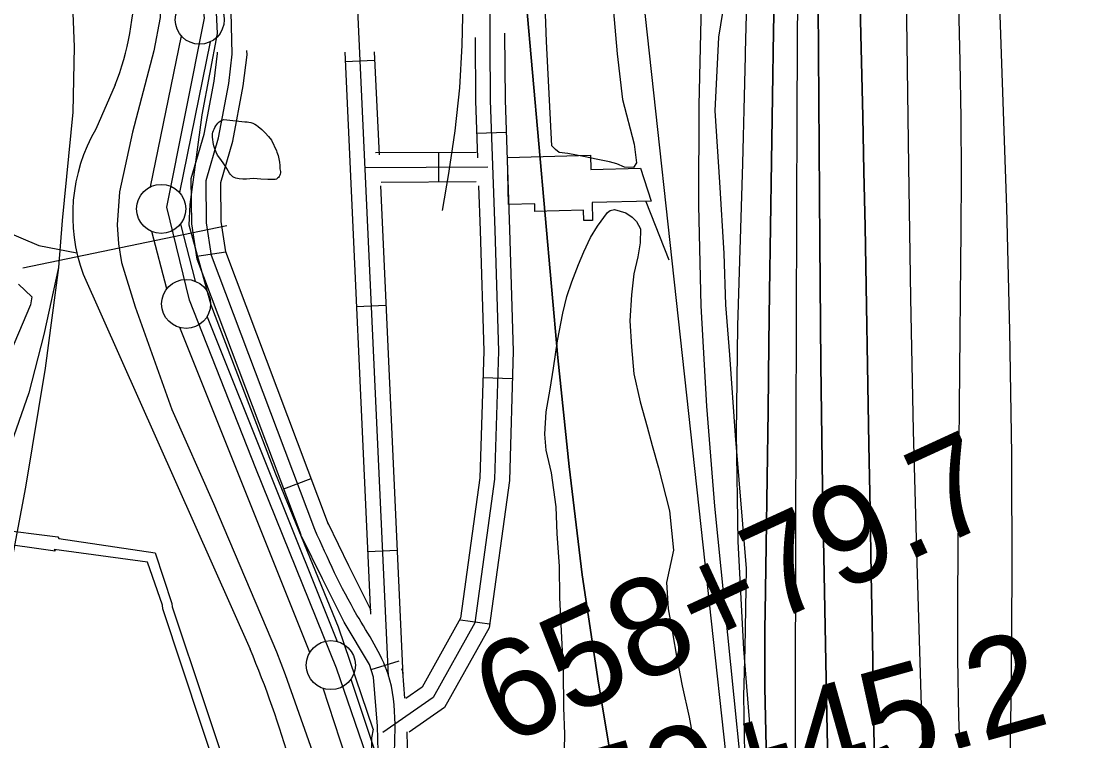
# Model space of a CAD drawing. Extents: x 3651524 to 3689615, y 505651 to 531377.
# Drawn here: x 3657229 to 3658310, y 519476 to 520209 of the extents above; entities that cross this region are included whole.
import ezdxf

# ---------------------------------------------------------------- set-up
doc = ezdxf.new("R2010")
doc.units = 0
for name, color, linetype in [('V-CHAN-DOCK', 7, 'Continuous'), ('V-FLOD-BASE', 7, 'Continuous'), ('V-LEVE-TOET', 7, 'Continuous'), ('V-RAIL-TRAK', 7, 'Continuous'), ('V-RIVR-EDGE', 7, 'Continuous'), ('V-ROAD-CNTR', 7, 'Continuous'), ('V-SITE-OTLN', 7, 'Continuous'), ('V-SITE-VEGE', 7, 'Continuous'), ('V-SURV-IDEN', 7, 'Continuous'), ('V-SURV-LINE', 7, 'Continuous'), ('V-TOPO-DPTH', 7, 'Continuous'), ('V-TOPO-MAJR', 7, 'Continuous'), ('V-TOPO-MINR', 7, 'Continuous'), ('V-TOPO-SHOR', 7, 'Continuous'), ('V-TOPO-WATR', 7, 'Continuous'), ('V-UTIL-LINE', 7, 'Continuous')]:
    doc.layers.add(name, color=color, linetype=linetype)

msp = doc.modelspace()

# ---------------------------------------------------------------- linework, layer by layer
at = {"layer": 'V-CHAN-DOCK'}
msp.add_lwpolyline([(3657724.184, 520070.372), (3657808.992, 520072.431), (3657809.34, 520058.05), (3657859.774, 520059.446), (3657870.663, 520025.632), (3657810.413, 520024.417), (3657810.857, 520006.082), (3657802.098, 520005.869), (3657801.84, 520016.455), (3657752.311, 520015.252), (3657752.121, 520023.111), (3657725.347, 520022.461), (3657724.184, 520070.372)], dxfattribs=at)
at = {"layer": 'V-FLOD-BASE'}
msp.add_lwpolyline([(3657584.385, 519450.105), (3657550.192, 519549.887), (3657468.041, 519753.256), (3657400.342, 519924.757), (3657377.124, 520019.606), (3657415.694, 520212.147), (3657393.948, 520390.344), (3657358.053, 520617.393), (3657326.102, 520821.849), (3657319.309, 520862.275), (3657308.721, 521023.282), (3657309.476, 521032.043)], dxfattribs=at)
at = {"layer": 'V-LEVE-TOET'}
for points in [[(3657282.979, 520848.555), (3657300.539, 520739.603), (3657328.955, 520576.726), (3657351.829, 520400.958), (3657370.449, 520251.837), (3657370.351, 520212.868), (3657363.842, 520178.738), (3657342.304, 520095.866), (3657328.834, 520035.286), (3657326.468, 520001.672), (3657327.896, 519982.163), (3657331.103, 519963.213), (3657345.066, 519918.091), (3657382.188, 519813.516), (3657424.779, 519717.703), (3657488.83, 519566.595), (3657497.868, 519543.408), (3657533.28, 519442.406), (3657551.271, 519391.311)], [(3657587.595, 519487.643), (3657552.232, 519591.597), (3657488.265, 519747.425), (3657422.229, 519919.822), (3657400.047, 520001.105), (3657401.014, 520022.345), (3657413.255, 520113.649), (3657428.891, 520196.625), (3657426.702, 520239.766), (3657411.702, 520359.894), (3657390.458, 520494.3), (3657370.089, 520644.634), (3657349.865, 520803.233)], [(3657587.595, 519487.643), (3657585.86, 519478.982), (3657585.477, 519457.254), (3657592.778, 519445.667), (3657604.052, 519435.193), (3657616.992, 519429.432), (3657630.74, 519424.845), (3657650.722, 519418.035)]]:
    msp.add_lwpolyline(points, dxfattribs=at)
at = {"layer": 'V-RAIL-TRAK'}
for points in [[(3657214.56, 520771.765), (3657229.676, 520658.132), (3657252.8, 520496.53), (3657273.728, 520344.415), (3657279.922, 520260.462), (3657282.686, 520183.066), (3657281.509, 520116.364), (3657270.703, 520006.143), (3657266.718, 519958.156), (3657253.099, 519855.66), (3657233.241, 519734.377), (3657211.096, 519617.269)], [(3657266.718, 519958.156), (3657251.932, 519889.925), (3657236.713, 519830.56), (3657216.19, 519771.876), (3657197.121, 519728.52), (3657171.525, 519683.507), (3657141.104, 519632.678), (3657099.313, 519573.19), (3657080.463, 519542.23), (3657055.459, 519497.207), (3657015.621, 519414.658), (3656987.836, 519358.805)]]:
    msp.add_lwpolyline(points, dxfattribs=at)
at = {"layer": 'V-RIVR-EDGE'}
msp.add_lwpolyline([(3657947.812, 520245.618), (3657939.277, 520192.81), (3657935.489, 520117.779), (3657940.112, 520045.128), (3657944.735, 519972.477), (3657946.407, 519920.245), (3657950.483, 519869.207), (3657956.283, 519786.948), (3657967.354, 519651.246), (3657965.953, 519570.206), (3657964.632, 519521.583), (3657966.238, 519442.936), (3657970.228, 519357.079), (3657969.551, 519325.864), (3657963.469, 519294.062), (3657953.825, 519278.477), (3657953.772, 519256.865), (3657947.668, 519216.058), (3657951.102, 519148.213), (3657958.763, 519090.563), (3657988.648, 519037.06)], dxfattribs=at)
at = {"layer": 'V-ROAD-CNTR'}
for p, q in [((3657588.96, 520169.19), (3657558.992, 520167.813)), ((3657722.944, 520095.682), (3657692.963, 520094.612)), ((3657654.444, 520045.202), (3657654.289, 520075.202)), ((3657407.653, 519969.627), (3657437.326, 519974.047)), ((3657600.44, 519919.454), (3657570.472, 519918.077)), ((3657729.252, 519844.828), (3657699.265, 519845.72)), ((3657496.334, 519732.539), (3657524.404, 519743.123)), ((3657611.92, 519669.719), (3657581.951, 519668.341)), ((3657706.007, 519594.649), (3657676.287, 519598.739)), ((3657585.443, 519548.369), (3657614.031, 519557.464))]:
    msp.add_line(p, q, dxfattribs=at)
for points in [[(3657525.761, 521217.392), (3657602.79, 519541.672)], [(3657528.011, 519691.047), (3657422.726, 519970.25), (3657417.743, 520003.703), (3657417.126, 520046.672), (3657429.712, 520090.361), (3657440.258, 520145.555), (3657443.938, 520175.441), (3657442.27, 520233.256), (3657438.847, 520269.516), (3657376.751, 520649.38), (3657370.353, 520790.535), (3657362.637, 520921.726), (3657364.767, 520981.322)], [(3657702.216, 520895.11), (3657706.769, 520128.333), (3657711.485, 519996.214), (3657715.08, 519872.876), (3657711.198, 519742.398), (3657691.043, 519595.941), (3657648.673, 519520.111), (3657597.244, 519484.21)], [(3655663.664, 520582.265), (3655873.191, 520502.116), (3657207.697, 519997.194), (3657246.835, 519980.597), (3657285.567, 519973.192)], [(3657721.361, 520197.028), (3657721.767, 520128.645), (3657726.477, 519996.7), (3657730.087, 519872.871), (3657726.167, 519741.149), (3657705.517, 519591.094), (3657660.086, 519509.785), (3657624.243, 519484.764)], [(3657691.388, 520192.576), (3657691.771, 520128.021), (3657693.852, 520069.732)], [(3657513.976, 519685.754), (3657408.126, 519966.456), (3657402.759, 520002.485), (3657402.096, 520048.684), (3657415.108, 520093.852), (3657425.431, 520147.882), (3657428.911, 520176.145), (3657428.868, 520177.65)], [(3657542.046, 519696.34), (3657437.326, 519974.044), (3657432.727, 520004.921), (3657432.156, 520044.66), (3657444.316, 520086.87), (3657455.085, 520143.228), (3657458.965, 520174.737), (3657458.835, 520179.229)], [(3657558.541, 520177.636), (3657584.874, 519604.77)], [(3657588.562, 520177.854), (3657593.391, 520072.803)], [(3657324.562, 520144.147), (3657304.856, 520099.116)], [(3657692.47, 520075.399), (3657589.79, 520074.869)], [(3657704.366, 520060.46), (3657578.448, 520059.81)], [(3657594.842, 520041.231), (3657617.774, 519542.361)], [(3657692.463, 520045.398), (3657595.487, 520044.898)], [(3657694.865, 520041.347), (3657696.493, 519995.728), (3657700.073, 519872.881), (3657696.229, 519743.647), (3657676.569, 519600.788), (3657637.26, 519530.437), (3657620.639, 519518.834)], [(3657292.017, 519951.37), (3657462.109, 519569.231)], [(3657585.37, 519609.068), (3657584.055, 519611.251), (3657562.74, 519654.079), (3657541.492, 519697.625)], [(3657480.018, 518918.955), (3657524.958, 518945.757), (3657593.364, 518986.098), (3657624.471, 519004.019), (3657653.72, 519021.557), (3657653.187, 519021.015), (3657652.349, 519018.663), (3657652.241, 519021.024), (3657644.562, 519043.487), (3657628.552, 519089.334), (3657620.544, 519113.191), (3657614.932, 519138.265), (3657605.146, 519217.21), (3657599.313, 519295.959), (3657596.191, 519367.6), (3657593.118, 519439.17), (3657591.977, 519490.924), (3657587.877, 519540.717), (3657583.801, 519553.531), (3657557.735, 519596.805), (3657535.83, 519640.817), (3657514.53, 519684.469)], [(3657619.732, 519519.413), (3657617.497, 519546.569), (3657616.687, 519549.114)], [(3657493.646, 518892.153), (3657540.26, 518919.953), (3657608.472, 518960.18), (3657639.673, 518978.155), (3657672.426, 518997.793), (3657679.223, 519004.703), (3657682.587, 519014.145), (3657682.015, 519026.674), (3657672.918, 519053.285), (3657656.934, 519099.054), (3657649.48, 519121.261), (3657644.526, 519143.399), (3657635.01, 519220.166), (3657629.265, 519297.721), (3657626.163, 519368.896), (3657623.104, 519440.144), (3657622.114, 519485.028)]]:
    msp.add_lwpolyline(points, dxfattribs=at)
for centre, radius, start, end in [((3657067.264, 520245.951), 276.706, 338.412978, 1.013261), ((3657455.614, 520011.584), 174.327, 149.860047, 200.206647), ((3656495.149, 519163.936), 1048.464, 9.059301, 22.740676)]:
    msp.add_arc(centre, radius, start, end, dxfattribs=at)
msp.add_spline([(3657080.685, 518553.311), (3657159.511, 518593.99), (3657265.469, 518696.484), (3657336.509, 518755.64), (3657464.471, 518892.218), (3657600.918, 518973.139), (3657663.073, 519009.675), (3657658.74, 519048.386), (3657629.729, 519140.832), (3657614.289, 519296.84), (3657608.111, 519439.657), (3657602.687, 519543.643), (3657570.895, 519604.028), (3657528.011, 519691.047)], degree=3, dxfattribs=at)
at = {"layer": 'V-SITE-OTLN'}
msp.add_lwpolyline([(3657226.108, 519941.049), (3657239.73, 519928.346), (3657238.198, 519920.066), (3657108.16, 519613.574)], dxfattribs=at)
at = {"layer": 'V-SITE-VEGE'}
for points in [[(3657831.944, 520222.27), (3657835.974, 520175.818), (3657841.622, 520129.34), (3657853.222, 520083.836), (3657855.586, 520064.918), (3657852.804, 520060.114), (3657843.64, 520060.276), (3657835.612, 520063.655), (3657828.099, 520065.942), (3657816.276, 520068.31), (3657801.768, 520071.261), (3657785.642, 520074.243), (3657777.037, 520075.474), (3657773.309, 520078.235), (3657769.602, 520082.077), (3657763.932, 520188.417), (3657758.492, 520338.433)], [(3657782.167, 519450.349), (3657782.736, 519482.697), (3657781.598, 519509.681), (3657781.178, 519546.899), (3657777.649, 519621.92), (3657777.133, 519653.75), (3657775.019, 519686.684), (3657773.887, 519714.207), (3657769.107, 519748.806), (3657763.585, 519772.093), (3657762.25, 519788.295), (3657763.733, 519810.919), (3657767.915, 519834.033), (3657770.991, 519855.551), (3657775.261, 519883.519), (3657780.608, 519911.468), (3657784.688, 519928.653), (3657789.804, 519943.663), (3657796.591, 519961.341), (3657802.213, 519974.182), (3657808.936, 519988.626), (3657816.156, 520000.361), (3657826.107, 520014.206), (3657828.839, 520016.315), (3657833.172, 520017.317), (3657844.975, 520013.872), (3657851.369, 520009.446), (3657855.606, 520005.058), (3657859.784, 519997.433)], [(3657859.784, 519997.433), (3657859.538, 519983.414), (3657857.124, 519968.898), (3657853.044, 519951.711), (3657850.509, 519930.187), (3657848.962, 519903.788), (3657850.652, 519877.336), (3657852.862, 519849.79), (3657859.366, 519821.092), (3657866.465, 519795.621), (3657871.523, 519776.656), (3657878.132, 519753.891), (3657889.222, 519710.01), (3657893.367, 519670.031), (3657886.318, 519637.259), (3657887.997, 519610.265), (3657892.421, 519585.92), (3657896.816, 519559.955), (3657902.249, 519531.816), (3657909.235, 519499.875), (3657915.654, 519466.327)]]:
    msp.add_lwpolyline(points, dxfattribs=at)
at = {"layer": 'V-SURV-LINE'}
for points in [[(3657360.712, 520040.406), (3657392.033, 520194.036)], [(3657421.425, 520188.026), (3657390.104, 520034.396)], [(3657390.991, 520002.302), (3657406.251, 519944.092)], [(3657377.23, 519936.488), (3657361.97, 519994.699)], [(3657418.162, 519908.01), (3657550.82, 519577.131)], [(3657522.983, 519565.947), (3657390.325, 519896.826)], [(3657564.846, 519538.69), (3657588.038, 519468.334)], [(3657559.54, 519458.961), (3657536.348, 519529.317)]]:
    msp.add_lwpolyline(points, dxfattribs=at)
for centre in [(3657410.721, 520210.611), (3657371.416, 520017.82), (3657396.805, 519920.971), (3657544.34, 519552.986)]:
    msp.add_circle(centre, 25, dxfattribs=at)
at = {"layer": 'V-TOPO-DPTH'}
for points in [[(3658034.348, 520841.276), (3658039.068, 520460.062), (3658039.304, 520439.045), (3658039.506, 520418.029), (3658039.658, 520397.012), (3658039.778, 520375.994), (3658039.913, 520345.856), (3658039.942, 520339.908), (3658039.974, 520333.959), (3658040.011, 520328.01), (3658040.052, 520322.062), (3658042.469, 519984.086), (3658043.659, 519859.422), (3658045.248, 519734.764), (3658047.434, 519610.115), (3658050.019, 519485.472), (3658054.282, 519301.199), (3658055.899, 519268.795), (3658058.661, 519236.519), (3658063.142, 519204.437), (3658068.768, 519172.483), (3658082.536, 519104.913), (3658096.735, 519039.476)], [(3658096.735, 519039.476), (3658082.536, 519104.913), (3658068.768, 519172.483), (3658063.142, 519204.437), (3658058.661, 519236.519), (3658055.899, 519268.795), (3658054.282, 519301.199), (3658050.019, 519485.472), (3658047.434, 519610.115), (3658045.248, 519734.764), (3658043.659, 519859.422), (3658042.469, 519984.086), (3658040.052, 520322.062), (3658040.011, 520328.01), (3658039.974, 520333.959), (3658039.942, 520339.908), (3658039.913, 520345.856), (3658039.778, 520375.994), (3658039.658, 520397.012), (3658039.506, 520418.029), (3658039.304, 520439.045), (3658039.068, 520460.062), (3658034.348, 520841.276)], [(3658111.227, 520820.21), (3658114.863, 520684.702), (3658116.602, 520626.935), (3658118.592, 520569.177), (3658120.958, 520511.434), (3658123.576, 520453.7), (3658125.43, 520415.584), (3658127.103, 520376.909), (3658128.501, 520338.225), (3658129.486, 520299.529), (3658130.195, 520260.824), (3658132.781, 520061.642), (3658134.951, 519926.826), (3658137.677, 519792.023), (3658141.24, 519657.239), (3658145.36, 519522.468), (3658152.251, 519317.868), (3658153.831, 519285.448), (3658156.059, 519253.082), (3658159.259, 519220.798), (3658163.106, 519188.568), (3658166.222, 519165.426), (3658172.528, 519121.735), (3658179.384, 519078.136)], [(3658111.227, 520820.21), (3658114.863, 520684.702), (3658116.602, 520626.935), (3658118.592, 520569.177), (3658120.958, 520511.434), (3658123.576, 520453.7), (3658125.43, 520415.584), (3658127.103, 520376.909), (3658128.501, 520338.225), (3658129.486, 520299.529), (3658130.195, 520260.824), (3658132.781, 520061.642), (3658134.951, 519926.826), (3658137.677, 519792.023), (3658141.24, 519657.239), (3658145.36, 519522.468), (3658152.251, 519317.868), (3658153.831, 519285.448), (3658156.059, 519253.082), (3658159.259, 519220.798), (3658163.106, 519188.568), (3658166.222, 519165.426), (3658172.528, 519121.735), (3658179.384, 519078.136)], [(3657989.555, 518864.662), (3657890.615, 519160.019), (3657883.487, 519182.918), (3657877.024, 519205.988), (3657871.556, 519229.314), (3657866.753, 519252.811), (3657835.421, 519424.838), (3657816.968, 519534.682), (3657800.533, 519644.799), (3657787.124, 519755.325), (3657775.733, 519866.125), (3657736.904, 520302.584)], [(3657923.264, 520300.266), (3657919.382, 520123.535), (3657919.009, 520021.185), (3657921.131, 519918.934), (3657926.994, 519816.828), (3657935.351, 519714.82), (3657980.898, 519261.135), (3657983.269, 519242.723), (3657986.318, 519224.444), (3657990.385, 519206.365), (3657995.13, 519188.417), (3658238.521, 518362.204)], [(3657923.264, 520300.266), (3657919.382, 520123.535), (3657919.009, 520021.185), (3657921.131, 519918.934), (3657926.994, 519816.828), (3657935.351, 519714.82), (3657980.898, 519261.135), (3657983.269, 519242.723), (3657986.318, 519224.444), (3657990.385, 519206.365), (3657995.13, 519188.417), (3658238.521, 518362.204)], [(3658072.815, 519001.228), (3658011.684, 519215.072), (3658010.006, 519221.609), (3658008.567, 519228.19), (3658007.488, 519234.841), (3658006.649, 519241.536), (3657996.156, 519348.729), (3657991.29, 519409.098), (3657987.808, 519469.522), (3657986.401, 519530.03), (3657986.376, 519590.595), (3657986.642, 519606.445), (3657987.743, 519674.978), (3657988.782, 519743.511), (3657989.726, 519812.045), (3657990.608, 519880.581), (3657991.248, 519933.084), (3657992.129, 519999.564), (3657993.106, 520066.043), (3657994.225, 520132.52), (3657995.44, 520198.995), (3657996.969, 520278.053)], [(3658072.815, 519001.228), (3658011.684, 519215.072), (3658010.006, 519221.609), (3658008.567, 519228.19), (3658007.488, 519234.841), (3658006.649, 519241.536), (3657996.156, 519348.729), (3657991.29, 519409.098), (3657987.808, 519469.522), (3657986.401, 519530.03), (3657986.376, 519590.595), (3657986.642, 519606.445), (3657987.743, 519674.978), (3657988.782, 519743.511), (3657989.726, 519812.045), (3657990.608, 519880.581), (3657991.248, 519933.084), (3657992.129, 519999.564), (3657993.106, 520066.043), (3657994.225, 520132.52), (3657995.44, 520198.995), (3657996.969, 520278.053)], [(3658083.457, 520223.869), (3658084.906, 520167.851), (3658086.254, 520111.83), (3658087.449, 520055.806), (3658088.544, 519999.78), (3658092.58, 519777.752), (3658093.769, 519711.372), (3658094.935, 519644.991), (3658096.067, 519578.61), (3658097.175, 519512.228), (3658098.251, 519446.737), (3658099.089, 519413.114), (3658100.307, 519379.507), (3658102.094, 519345.926), (3658104.26, 519312.362), (3658108.37, 519256.11), (3658108.871, 519250.699), (3658109.511, 519245.307), (3658110.359, 519239.944), (3658111.345, 519234.599), (3658193.474, 518833.327)], [(3658193.474, 518833.327), (3658111.345, 519234.599), (3658110.359, 519239.944), (3658109.511, 519245.307), (3658108.871, 519250.699), (3658108.37, 519256.11), (3658104.26, 519312.362), (3658102.094, 519345.926), (3658100.307, 519379.507), (3658099.089, 519413.114), (3658098.251, 519446.737), (3658097.175, 519512.228), (3658096.067, 519578.61), (3658094.935, 519644.991), (3658093.769, 519711.372), (3658092.58, 519777.752), (3658088.544, 519999.78), (3658087.449, 520055.806), (3658086.254, 520111.83), (3658084.906, 520167.851), (3658083.457, 520223.869)]]:
    msp.add_lwpolyline(points, dxfattribs=at)
at = {"layer": 'V-TOPO-MAJR'}
msp.add_lwpolyline([(3658183.69, 520225.855), (3658185.214, 520168.066), (3658186.227, 520110.271), (3658186.472, 520052.467), (3658186.206, 519994.659), (3658185.853, 519963.266), (3658185.065, 519889.757), (3658184.331, 519816.247), (3658183.674, 519742.736), (3658183.07, 519669.224), (3658182.69, 519619.725), (3658182.871, 519559.739), (3658183.907, 519499.776), (3658186.226, 519439.85), (3658189.4, 519379.947), (3658195.648, 519281.89), (3658196.496, 519271.052), (3658197.552, 519260.237), (3658198.92, 519249.457), (3658200.495, 519238.7), (3658233.154, 519036.203)], dxfattribs=at)
at = {"layer": 'V-TOPO-MINR'}
for points in [[(3658034.348, 520841.276), (3658039.068, 520460.062), (3658039.304, 520439.045), (3658039.506, 520418.029), (3658039.658, 520397.012), (3658039.778, 520375.994), (3658039.913, 520345.856), (3658039.942, 520339.908), (3658039.974, 520333.959), (3658040.011, 520328.01), (3658040.052, 520322.062), (3658042.469, 519984.086), (3658043.659, 519859.422), (3658045.248, 519734.764), (3658047.434, 519610.115), (3658050.019, 519485.472), (3658054.282, 519301.199), (3658055.899, 519268.795), (3658058.661, 519236.519), (3658063.142, 519204.437), (3658068.768, 519172.483), (3658082.536, 519104.913), (3658096.735, 519039.476)], [(3657970.789, 520825.085), (3657854.019, 520329.725), (3657853.515, 520324.976), (3657853.43, 520322.591), (3657853.52, 520317.81), (3657853.841, 520313.036), (3657854.071, 520310.653), (3657967.614, 519270.892), (3657970.931, 519246.642), (3657975.114, 519222.568), (3657980.598, 519198.756), (3657986.947, 519175.118), (3658322.306, 518049.691)], [(3658111.227, 520820.21), (3658114.863, 520684.702), (3658116.602, 520626.935), (3658118.592, 520569.177), (3658120.958, 520511.434), (3658123.576, 520453.7), (3658125.43, 520415.584), (3658127.103, 520376.909), (3658128.501, 520338.225), (3658129.486, 520299.529), (3658130.195, 520260.824), (3658132.781, 520061.642), (3658134.951, 519926.826), (3658137.677, 519792.023), (3658141.24, 519657.239), (3658145.36, 519522.468), (3658152.251, 519317.868), (3658153.831, 519285.448), (3658156.059, 519253.082), (3658159.259, 519220.798), (3658163.106, 519188.568), (3658166.222, 519165.426), (3658172.528, 519121.735), (3658179.384, 519078.136)], [(3657685.435, 520805.65), (3657684.502, 520785.831), (3657683.887, 520765.999), (3657683.483, 520746.159), (3657679.097, 520390.671), (3657678.738, 520353.622), (3657678.511, 520316.572), (3657678.481, 520279.522), (3657678.582, 520242.471), (3657678.657, 520228.651), (3657677.737, 520184.785), (3657675.283, 520141.046), (3657670.531, 520097.497), (3657664.245, 520054.074), (3657657.715, 520016.061)], [(3657736.904, 520302.584), (3657775.733, 519866.125), (3657787.124, 519755.325), (3657800.533, 519644.799), (3657816.968, 519534.682), (3657835.421, 519424.838), (3657866.753, 519252.811), (3657871.556, 519229.314), (3657877.024, 519205.988), (3657883.487, 519182.918), (3657890.615, 519160.019), (3657989.555, 518864.662)], [(3658020.161, 520301.455), (3658019.205, 520118.237), (3658018.696, 520010.847), (3658018.255, 519903.458), (3658017.916, 519796.068), (3658017.644, 519688.677), (3658016.89, 519321.365)], [(3657996.969, 520278.053), (3657995.44, 520198.995), (3657994.225, 520132.52), (3657993.106, 520066.043), (3657992.129, 519999.564), (3657991.248, 519933.084), (3657990.608, 519880.581), (3657989.726, 519812.045), (3657988.782, 519743.511), (3657987.743, 519674.978), (3657986.642, 519606.445), (3657986.376, 519590.595), (3657986.401, 519530.03), (3657987.808, 519469.522), (3657991.29, 519409.098), (3657996.156, 519348.729), (3658006.649, 519241.536), (3658007.488, 519234.841), (3658008.567, 519228.19), (3658010.006, 519221.609), (3658011.684, 519215.072), (3658072.815, 519001.228)], [(3658223.969, 520274.499), (3658232.536, 520018.859), (3658235.82, 519893.467), (3658237.881, 519768.063), (3658238.106, 519642.643), (3658237.107, 519517.211), (3658233.664, 519291.844), (3658233.569, 519279.089), (3658233.609, 519266.336), (3658233.85, 519253.585), (3658234.225, 519240.835), (3658234.439, 519235.101), (3658234.958, 519225.233), (3658235.677, 519215.382), (3658236.697, 519205.558), (3658237.918, 519195.752), (3658239.352, 519185.97), (3658240.871, 519176.201), (3658242.516, 519166.452), (3658244.245, 519156.717), (3658307.426, 518813.995)], [(3657967.868, 520228.596), (3657967.163, 520203.07), (3657966.543, 520177.542), (3657966.46, 520173.753), (3657965.828, 520146.329), (3657965.15, 520118.906), (3657964.404, 520091.485), (3657963.611, 520064.065), (3657958.626, 519898.793), (3657957.419, 519788.809), (3657959.018, 519678.92), (3657964.826, 519569.173), (3657973.441, 519459.521), (3657993.819, 519251.34), (3657995.402, 519238.784), (3657997.445, 519226.316), (3658000.177, 519213.981), (3658003.37, 519201.734), (3658144.657, 518715.546)], [(3658083.457, 520223.869), (3658084.906, 520167.851), (3658086.254, 520111.83), (3658087.449, 520055.806), (3658088.544, 519999.78), (3658092.58, 519777.752), (3658093.769, 519711.372), (3658094.935, 519644.991), (3658096.067, 519578.61), (3658097.175, 519512.228), (3658098.251, 519446.737), (3658099.089, 519413.114), (3658100.307, 519379.507), (3658102.094, 519345.926), (3658104.26, 519312.362), (3658108.37, 519256.11), (3658108.871, 519250.699), (3658109.511, 519245.307), (3658110.359, 519239.944), (3658111.345, 519234.599), (3658193.474, 518833.327)]]:
    msp.add_lwpolyline(points, dxfattribs=at)
at = {"layer": 'V-TOPO-SHOR'}
msp.add_lwpolyline([(3657470.4, 520101.85), (3657474.013, 520098.647), (3657477.455, 520095.26), (3657480.718, 520091.7), (3657483.792, 520087.977), (3657488.887, 520076.891), (3657489.418, 520075.537), (3657490.558, 520072.271), (3657491.429, 520068.92), (3657492.023, 520065.51), (3657492.334, 520062.062), (3657492.365, 520058.6), (3657492.754, 520057.335), (3657492.94, 520056.024), (3657492.92, 520054.699), (3657492.692, 520053.394), (3657492.264, 520052.141), (3657491.644, 520050.972), (3657490.849, 520049.911), (3657489.899, 520048.989), (3657488.813, 520048.227), (3657487.626, 520047.646), (3657480.261, 520047.779), (3657472.907, 520048.127), (3657465.565, 520048.684), (3657461.933, 520048.326), (3657458.288, 520048.176), (3657454.641, 520048.242), (3657451.001, 520048.518), (3657447.386, 520049.006), (3657445.853, 520049.718), (3657444.423, 520050.621), (3657443.123, 520051.703), (3657441.97, 520052.94), (3657440.986, 520054.314), (3657438.277, 520059.1), (3657435.371, 520063.768), (3657432.266, 520068.306), (3657428.973, 520072.709), (3657427.457, 520075.789), (3657426.202, 520078.982), (3657425.215, 520082.269), (3657424.5, 520085.628), (3657424.066, 520089.032), (3657423.781, 520090.746), (3657423.697, 520092.483), (3657423.814, 520094.217), (3657424.129, 520095.927), (3657424.641, 520097.59), (3657425.342, 520099.182), (3657426.22, 520100.683), (3657427.007, 520102.342), (3657428.004, 520103.882), (3657429.198, 520105.276), (3657430.564, 520106.501), (3657432.084, 520107.535), (3657433.722, 520108.361), (3657435.459, 520108.961), (3657456.846, 520106.634), (3657458.896, 520106.552), (3657460.928, 520106.268), (3657462.921, 520105.782), (3657464.856, 520105.102), (3657466.713, 520104.234), (3657468.475, 520103.183), (3657470.4, 520101.85)], dxfattribs=at)
at = {"layer": 'V-TOPO-WATR'}
msp.add_lwpolyline([(3657923.264, 520300.266), (3657919.382, 520123.535), (3657919.009, 520021.185), (3657921.131, 519918.934), (3657926.994, 519816.828), (3657935.351, 519714.82), (3657980.898, 519261.135), (3657983.269, 519242.723), (3657986.318, 519224.444), (3657990.385, 519206.365), (3657995.13, 519188.417), (3658238.521, 518362.204)], dxfattribs=at)
at = {"layer": 'V-UTIL-LINE'}
for p, q in [((3657865.178, 520025.521), (3657888.589, 519965.894)), ((3657230.344, 519957.886), (3657438.232, 520000.767))]:
    msp.add_line(p, q, dxfattribs=at)
for points in [[(3657136.189, 519699.895), (3657266.169, 519683.708), (3657267.068, 519682.147), (3657365.282, 519667.447), (3657382.274, 519615.905), (3657382.518, 519612.196), (3657483.38, 519310.673), (3657486.688, 519305.676), (3657502.154, 519255.084), (3657501.548, 519255.713), (3657583.818, 519002.674)], [(3657575.346, 518994.8), (3657492.77, 519248.152), (3657492.588, 519255.254), (3657476.157, 519303.699), (3657474.328, 519304.967), (3657412.484, 519491.276), (3657373.222, 519610.199), (3657372.675, 519614.221), (3657357.397, 519658.018), (3657262.546, 519670.805), (3657263.445, 519669.247), (3657131.65, 519687.628)]]:
    msp.add_lwpolyline(points, dxfattribs=at)

# ---------------------------------------------------------------- texts
at = {"layer": 'V-SURV-IDEN'}
for s, rotation, p in [('658+79.7', 24.674677, (3657720.747, 519469.443)), ('659+45.2', 15.668001, (3657739.058, 519342.967))]:
    msp.add_text(s, height=100, rotation=rotation, dxfattribs=at).set_placement(p)

doc.saveas('drawing.dxf')
